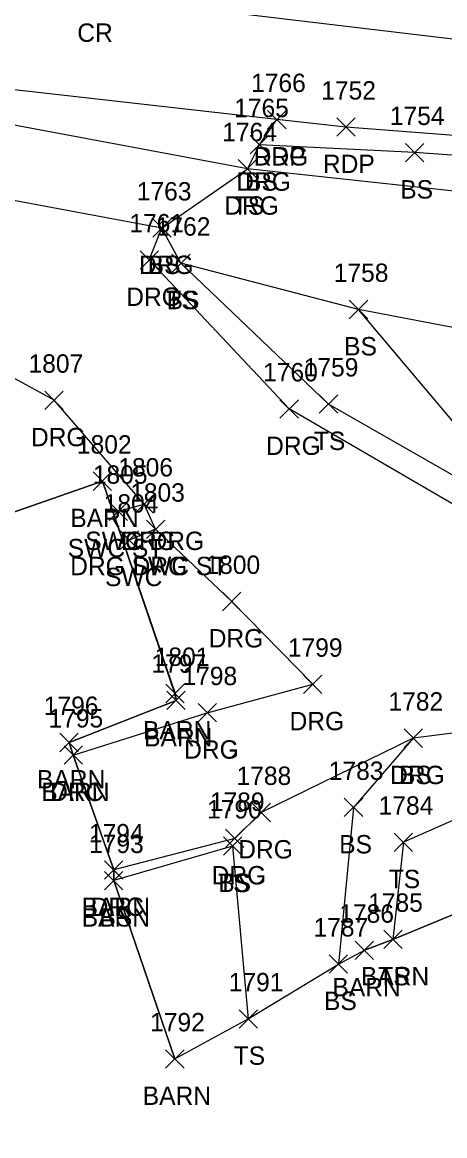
# Model space of a CAD drawing. Extents: x 1443590 to 1445966, y 578314 to 580556.
# Drawn here: x 1444995.1 to 1445041, y 578975.6 to 579096.8 of the extents above; entities that cross this region are included whole.
import ezdxf

# ---------------------------------------------------------------- set-up
doc = ezdxf.new("R2010")
doc.units = 0
for name, color, linetype in [('L_A', 7, 'Continuous'), ('L_I', 7, 'Continuous'), ('L_TIC', 7, 'Continuous'), ('LBC', 7, 'Continuous'), ('LELB', 7, 'Continuous'), ('LSOGP', 7, 'Continuous'), ('P_A', 7, 'Continuous'), ('P_I', 7, 'Continuous'), ('P_TIC', 7, 'Continuous'), ('PET', 7, 'Continuous'), ('PRC', 7, 'Continuous'), ('R_A', 7, 'Continuous'), ('R_I', 7, 'Continuous'), ('R_TIC', 7, 'Continuous'), ('RDG', 7, 'Continuous'), ('RDP', 7, 'Continuous'), ('RSW', 7, 'Continuous')]:
    doc.layers.add(name, color=color, linetype=linetype)

msp = doc.modelspace()

# ---------------------------------------------------------------- linework, layer by layer
at = {"layer": 'L_TIC'}
for points in [[(1445019.84, 579082.43), (1445021.84, 579084.43)], [(1445021.84, 579082.43), (1445019.84, 579084.43)], [(1445036.72, 579081.58), (1445038.72, 579083.58)], [(1445038.72, 579081.58), (1445036.72, 579083.58)], [(1445018.54, 579079.82), (1445020.54, 579081.82)], [(1445020.54, 579079.82), (1445018.54, 579081.82)], [(1445009.25, 579073.37), (1445011.25, 579075.37)], [(1445011.25, 579073.37), (1445009.25, 579075.37)], [(1445011.31, 579069.54), (1445013.31, 579071.54)], [(1445013.31, 579069.54), (1445011.31, 579071.54)], [(1445011.31, 579069.54), (1445013.31, 579071.54)], [(1445013.31, 579069.54), (1445011.31, 579071.54)], [(1445030.62, 579064.51), (1445032.62, 579066.51)], [(1445032.62, 579064.51), (1445030.62, 579066.51)], [(1445030.62, 579064.51), (1445032.62, 579066.51)], [(1445032.62, 579064.51), (1445030.62, 579066.51)], [(1445027.36, 579054.22), (1445029.36, 579056.22)], [(1445029.36, 579054.22), (1445027.36, 579056.22)], [(1445002.77, 579045.83), (1445004.77, 579047.83)], [(1445004.77, 579045.83), (1445002.77, 579047.83)], [(1445010.66, 579022.73), (1445012.66, 579024.73)], [(1445012.66, 579022.73), (1445010.66, 579024.73)], [(1445010.79, 579021.98), (1445012.79, 579023.98)], [(1445012.79, 579021.98), (1445010.79, 579023.98)], [(1444999.15, 579017.4), (1445001.15, 579019.4)], [(1445001.15, 579017.4), (1444999.15, 579019.4)], [(1445036.57, 579017.87), (1445038.57, 579019.87)], [(1445038.57, 579017.87), (1445036.57, 579019.87)], [(1444999.61, 579016.03), (1445001.61, 579018.03)], [(1445001.61, 579016.03), (1444999.61, 579018.03)], [(1445030.08, 579010.33), (1445032.08, 579012.33)], [(1445032.08, 579010.33), (1445030.08, 579012.33)], [(1445035.5, 579006.55), (1445037.5, 579008.55)], [(1445037.5, 579006.55), (1445035.5, 579008.55)], [(1445016.93, 579006.13), (1445018.93, 579008.13)], [(1445018.93, 579006.13), (1445016.93, 579008.13)], [(1445016.93, 579006.13), (1445018.93, 579008.13)], [(1445018.93, 579006.13), (1445016.93, 579008.13)], [(1445004, 579003.53), (1445006, 579005.53)], [(1445006, 579003.53), (1445004, 579005.53)], [(1445004.01, 579002.37), (1445006.01, 579004.37)], [(1445006.01, 579002.37), (1445004.01, 579004.37)], [(1445004.01, 579002.37), (1445006.01, 579004.37)], [(1445006.01, 579002.37), (1445004.01, 579004.37)], [(1445034.36, 578995.98), (1445036.36, 578997.98)], [(1445036.36, 578995.98), (1445034.36, 578997.98)], [(1445034.36, 578995.98), (1445036.36, 578997.98)], [(1445036.36, 578995.98), (1445034.36, 578997.98)], [(1445031.27, 578994.79), (1445033.27, 578996.79)], [(1445033.27, 578994.79), (1445031.27, 578996.79)], [(1445028.43, 578993.29), (1445030.43, 578995.29)], [(1445030.43, 578993.29), (1445028.43, 578995.29)], [(1445018.64, 578987.33), (1445020.64, 578989.33)], [(1445020.64, 578987.33), (1445018.64, 578989.33)], [(1445010.65, 578982.97), (1445012.65, 578984.97)], [(1445012.65, 578982.97), (1445010.65, 578984.97)]]:
    msp.add_lwpolyline(points, dxfattribs=at)
at = {"layer": 'LBC'}
for points in [[(1445011.65, 578983.97), (1445005.01, 579003.37), (1445005, 579004.53), (1445000.61, 579017.03), (1445000.15, 579018.4), (1445011.79, 579022.98), (1445011.66, 579023.73), (1445003.77, 579046.83), (1444989.1, 579041.73), (1444978.04, 579038.15), (1444942.72, 579026.63), (1444937.79, 579024.42)], [(1445114.37, 578870.77), (1445136.54, 578879.15), (1445166.74, 578891.14), (1445164.16, 578899.96), (1445158.76, 578912.89), (1445152.66, 578929.14), (1445146.86, 578942.99), (1445144.86, 578947.51), (1445143.99, 578947.25), (1445133.06, 578943.54), (1445109.11, 578933.86), (1445100, 578930.43), (1445096.67, 578929.4), (1445090.32, 578945.68), (1445084.32, 578960.52), (1445073.71, 578987.76), (1445068.99, 578999.68), (1445064.99, 579009.21), (1445035.36, 578996.98), (1445032.27, 578995.79)]]:
    msp.add_lwpolyline(points, dxfattribs=at)
at = {"layer": 'LELB'}
for points in [[(1445104.71, 579074.23), (1445065.14, 579075.87), (1445019.54, 579080.82), (1444988.53, 579086.62), (1444958.68, 579088.74), (1444931.67, 579094.92), (1444916, 579090.12), (1444911.23, 579088.69), (1444906.81, 579098.93), (1444894.77, 579101), (1444853.71, 579106.73), (1444840.94, 579108.81), (1444800.11, 579114.37), (1444761.39, 579118.56)], [(1445162.23, 578997.11), (1445151.74, 579025.84), (1445142.75, 579039.18), (1445138.09, 579044.08), (1445116.07, 579051.55), (1445101.92, 579061.67), (1445096.63, 579066.95), (1445066.06, 579065.72), (1445043.59, 579063.21), (1445031.62, 579065.51), (1445012.31, 579070.54), (1445010.25, 579074.37), (1444988.26, 579078.47), (1444956.32, 579080.59), (1444930.53, 579082.81), (1444916.43, 579086.33), (1444911.23, 579088.69), (1444908.49, 579088.65), (1444906.17, 579094.71), (1444893.92, 579096.75), (1444853.12, 579100.69), (1444811.04, 579100.21)], [(1445071.77, 579080.17), (1445037.72, 579082.58), (1445020.84, 579083.43)], [(1445070.73, 579043.21), (1445062.4, 579042.57), (1445050.87, 579042.32), (1445028.36, 579055.22), (1445012.31, 579070.54)], [(1445050.87, 579042.32), (1445043.77, 579051.12), (1445031.62, 579065.51)], [(1445037.57, 579018.87), (1445031.08, 579011.33), (1445029.43, 578994.29)], [(1445064.56, 579015.24), (1445053.49, 579015.01), (1445036.5, 579007.55), (1445035.36, 578996.98)], [(1445017.93, 579007.13), (1445005.01, 579003.37)], [(1445017.93, 579007.13), (1445019.64, 578988.33)]]:
    msp.add_lwpolyline(points, dxfattribs=at)
at = {"layer": 'LSOGP'}
msp.add_lwpolyline([(1444912.11, 579017.32), (1444927.77, 579020.52), (1444932.6, 579021.37), (1444937.79, 579024.43), (1444942.73, 579026.63), (1444978.04, 579038.15), (1444989.1, 579041.73), (1445003.77, 579046.83), (1445011.67, 579023.73), (1445011.8, 579022.98), (1445000.15, 579018.4), (1445000.61, 579017.03), (1445005.01, 579004.53), (1445005.02, 579003.37), (1445011.65, 578983.97), (1445019.64, 578988.33), (1445029.43, 578994.29), (1445032.27, 578995.79), (1445035.37, 578996.98), (1445064.99, 579009.21), (1445068.99, 578999.67), (1445073.71, 578987.76), (1445084.32, 578960.52)], dxfattribs=at)
at = {"layer": 'P_TIC'}
for points in [[(1445021.74, 579085.17), (1445023.74, 579087.17)], [(1445023.74, 579085.17), (1445021.74, 579087.17)], [(1445029.26, 579084.35), (1445031.26, 579086.35)], [(1445031.26, 579084.35), (1445029.26, 579086.35)]]:
    msp.add_lwpolyline(points, dxfattribs=at)
at = {"layer": 'PET'}
msp.add_lwpolyline([(1445142.74, 579080.19), (1445099.09, 579079.55), (1445065.12, 579082.68), (1445030.26, 579085.35), (1445022.74, 579086.17), (1444988.69, 579090.02), (1444959.19, 579093.88), (1444932.36, 579098.94), (1444909.91, 579101.57), (1444895.06, 579103.61), (1444854.36, 579109.97), (1444841.37, 579112.53), (1444800.95, 579118.92), (1444761.66, 579124.5), (1444731.12, 579127.67), (1444695.07, 579130.45), (1444655.65, 579130.52), (1444618.8, 579127.98), (1444577.17, 579120.56), (1444542.16, 579111.25)], dxfattribs=at)
at = {"layer": 'PRC'}
msp.add_lwpolyline([(1445133.82, 579090.86), (1445081.89, 579091.59), (1445046.45, 579094.38), (1445002.6, 579099.63), (1444971.23, 579104.03), (1444941.6, 579108.7), (1444896.29, 579115.49), (1444841.3, 579124.04), (1444802.29, 579130.08), (1444761.59, 579135.64), (1444731.75, 579138.78), (1444695.41, 579141.57), (1444655.99, 579141.27), (1444617.36, 579138.71), (1444575.01, 579131.71), (1444538.16, 579121.71)], dxfattribs=at)
at = {"layer": 'R_TIC'}
for points in [[(1445021.74, 579085.17), (1445023.74, 579087.17)], [(1445023.74, 579085.17), (1445021.74, 579087.17)], [(1445019.84, 579082.43), (1445021.84, 579084.43)], [(1445021.84, 579082.43), (1445019.84, 579084.43)], [(1445018.54, 579079.82), (1445020.54, 579081.82)], [(1445020.54, 579079.82), (1445018.54, 579081.82)], [(1445009.25, 579073.37), (1445011.25, 579075.37)], [(1445011.25, 579073.37), (1445009.25, 579075.37)], [(1445007.87, 579069.9), (1445009.87, 579071.9)], [(1445009.87, 579069.9), (1445007.87, 579071.9)], [(1444997.51, 579054.63), (1444999.51, 579056.63)], [(1444999.51, 579054.63), (1444997.51, 579056.63)], [(1445023.08, 579053.69), (1445025.08, 579055.69)], [(1445025.08, 579053.69), (1445023.08, 579055.69)], [(1445007.33, 579043.34), (1445009.33, 579045.34)], [(1445009.33, 579043.34), (1445007.33, 579045.34)], [(1445007.33, 579043.34), (1445009.33, 579045.34)], [(1445009.33, 579043.34), (1445007.33, 579045.34)], [(1445004.5, 579042.55), (1445006.5, 579044.55)], [(1445006.5, 579042.55), (1445004.5, 579044.55)], [(1445008.56, 579040.6), (1445010.56, 579042.6)], [(1445010.56, 579040.6), (1445008.56, 579042.6)], [(1445008.56, 579040.6), (1445010.56, 579042.6)], [(1445010.56, 579040.6), (1445008.56, 579042.6)], [(1445005.7, 579039.41), (1445007.7, 579041.41)], [(1445007.7, 579039.41), (1445005.7, 579041.41)], [(1445016.84, 579032.74), (1445018.84, 579034.74)], [(1445018.84, 579032.74), (1445016.84, 579034.74)], [(1445025.64, 579023.73), (1445027.64, 579025.73)], [(1445027.64, 579023.73), (1445025.64, 579025.73)], [(1445014.17, 579020.64), (1445016.17, 579022.64)], [(1445016.17, 579020.64), (1445014.17, 579022.64)], [(1445014.17, 579020.64), (1445016.17, 579022.64)], [(1445016.17, 579020.64), (1445014.17, 579022.64)], [(1445036.57, 579017.87), (1445038.57, 579019.87)], [(1445038.57, 579017.87), (1445036.57, 579019.87)], [(1444999.61, 579016.03), (1445001.61, 579018.03)], [(1445001.61, 579016.03), (1444999.61, 579018.03)], [(1445020.05, 579009.78), (1445022.05, 579011.78)], [(1445022.05, 579009.78), (1445020.05, 579011.78)], [(1445017.16, 579006.96), (1445019.16, 579008.96)], [(1445019.16, 579006.96), (1445017.16, 579008.96)], [(1445017.16, 579006.96), (1445019.16, 579008.96)], [(1445019.16, 579006.96), (1445017.16, 579008.96)], [(1445004, 579003.53), (1445006, 579005.53)], [(1445006, 579003.53), (1445004, 579005.53)]]:
    msp.add_lwpolyline(points, dxfattribs=at)
at = {"layer": 'RDG'}
for points in [[(1445111.1, 579070.88), (1445101.92, 579061.67), (1445096.63, 579066.95), (1445096.51, 579053.97), (1445076.04, 579041.72), (1445059.73, 579038.22), (1445049.66, 579039.81), (1445024.08, 579054.69), (1445008.87, 579070.9), (1445010.25, 579074.37), (1445019.54, 579080.82), (1445020.84, 579083.43), (1445022.74, 579086.17)], [(1445015.17, 579021.64), (1445026.64, 579024.73), (1445017.84, 579033.74), (1445009.56, 579041.6), (1445008.33, 579044.34), (1444998.51, 579055.63), (1444986.82, 579062.01), (1444970.51, 579063.86), (1444974.31, 579047.43), (1444978.04, 579038.15)], [(1445064.99, 579009.21), (1445064.56, 579015.24), (1445059.44, 579021.62), (1445037.57, 579018.87), (1445021.05, 579010.78), (1445018.16, 579007.96)]]:
    msp.add_lwpolyline(points, dxfattribs=at)
at = {"layer": 'RDP'}
for points in [[(1445000.61, 579017.03), (1445015.17, 579021.64)], [(1445018.16, 579007.96), (1445005, 579004.53)]]:
    msp.add_lwpolyline(points, dxfattribs=at)
at = {"layer": 'RSW'}
for points in [[(1445005.5, 579043.55), (1445008.33, 579044.34)], [(1445009.56, 579041.6), (1445006.7, 579040.41)]]:
    msp.add_lwpolyline(points, dxfattribs=at)

# ---------------------------------------------------------------- texts
at = {"layer": 'L_A'}
for s, p in [('BS', (1445019.28, 579078.43)), ('BS', (1445036.16, 579077.58)), ('TS', (1445017.95, 579075.82)), ('BS', (1445008.69, 579069.37)), ('TS', (1445010.72, 579065.54)), ('BS', (1445010.75, 579065.54)), ('BS', (1445030.06, 579060.51)), ('BS', (1445030.06, 579060.51)), ('TS', (1445026.77, 579050.22)), ('BARN', (1445000.28, 579041.83)), ('BARN', (1445008.18, 579018.73)), ('BARN', (1445008.31, 579017.98)), ('BS', (1445036.02, 579013.87)), ('BARN', (1444996.66, 579013.4)), ('BARN', (1444997.12, 579012.03)), ('BS', (1445029.52, 579006.33)), ('TS', (1445016.34, 579002.13)), ('BS', (1445016.37, 579002.13)), ('TS', (1445034.91, 579002.55)), ('BARN', (1445001.51, 578999.53)), ('BARN', (1445001.52, 578998.37)), ('BS', (1445003.45, 578998.37)), ('BARN', (1445031.88, 578991.98)), ('TS', (1445033.77, 578991.98)), ('BARN', (1445028.79, 578990.79)), ('BS', (1445027.87, 578989.29)), ('TS', (1445018.05, 578983.33)), ('BARN', (1445008.16, 578978.97))]:
    msp.add_text(s, height=2, dxfattribs=at).set_placement(p)
at = {"layer": 'L_I'}
for s, p in [('1765', (1445018.1, 579086.43)), ('1754', (1445035.03, 579085.58)), ('1764', (1445016.8, 579083.82)), ('1763', (1445007.51, 579077.37)), ('1762', (1445009.57, 579073.54)), ('1762', (1445009.57, 579073.54)), ('1758', (1445028.93, 579068.51)), ('1758', (1445028.93, 579068.51)), ('1759', (1445025.66, 579058.22)), ('1802', (1445001, 579049.83)), ('1797', (1445009.1, 579025.98)), ('1801', (1445009.46, 579026.73)), ('1796', (1444997.4, 579021.4)), ('1782', (1445034.88, 579021.87)), ('1795', (1444997.91, 579020.03)), ('1783', (1445028.39, 579014.33)), ('1790', (1445015.15, 579010.13)), ('1790', (1445015.15, 579010.13)), ('1784', (1445033.81, 579010.55)), ('1794', (1445002.31, 579007.53)), ('1793', (1445002.32, 579006.37)), ('1793', (1445002.32, 579006.37)), ('1785', (1445032.67, 578999.98)), ('1785', (1445032.67, 578999.98)), ('1786', (1445029.53, 578998.79)), ('1787', (1445026.73, 578997.29)), ('1791', (1445017.51, 578991.33)), ('1792', (1445008.96, 578986.97))]:
    msp.add_text(s, height=2, dxfattribs=at).set_placement(p)
at = {"layer": 'P_A'}
for s, p in [('CR', (1445001.04, 579094.63)), ('RDP', (1445020.22, 579081.17)), ('RDP', (1445027.75, 579080.35))]:
    msp.add_text(s, height=2, dxfattribs=at).set_placement(p)
at = {"layer": 'P_I'}
for s, p in [('1766', (1445019.94, 579089.17)), ('1752', (1445027.57, 579088.35))]:
    msp.add_text(s, height=2, dxfattribs=at).set_placement(p)
at = {"layer": 'R_A'}
for s, p in [('DRG', (1445020.22, 579081.17)), ('DRG', (1445018.33, 579078.43)), ('DRG', (1445017.03, 579075.82)), ('DRG', (1445007.74, 579069.37)), ('DRG', (1445006.36, 579065.9)), ('DRG', (1444996, 579050.63)), ('DRG', (1445021.57, 579049.69)), ('SWC DRG', (1445001.91, 579039.34)), ('DRG', (1445005.81, 579039.34)), ('SWC ST', (1445000, 579038.55)), ('DRG SWC ST', (1445000.27, 579036.6)), ('DRG', (1445007.05, 579036.6)), ('SWC', (1445004.06, 579035.41)), ('DRG', (1445015.33, 579028.74)), ('DRG', (1445024.12, 579019.73)), ('DRC', (1445012.66, 579016.64)), ('DRG', (1445012.66, 579016.64)), ('DRG', (1445035.06, 579013.87)), ('DRC', (1444998.09, 579012.03)), ('DRG', (1445018.54, 579005.78)), ('DRG', (1445015.65, 579002.96)), ('DRC', (1445015.65, 579002.96)), ('DRC', (1445002.49, 578999.53))]:
    msp.add_text(s, height=2, dxfattribs=at).set_placement(p)
at = {"layer": 'R_I'}
for s, p in [('1766', (1445019.94, 579089.17)), ('1765', (1445018.1, 579086.43)), ('1764', (1445016.8, 579083.82)), ('1763', (1445007.51, 579077.37)), ('1761', (1445006.7, 579073.9)), ('1807', (1444995.74, 579058.63)), ('1760', (1445021.25, 579057.69)), ('1805', (1445002.73, 579046.55)), ('1806', (1445005.5, 579047.34)), ('1806', (1445005.5, 579047.34)), ('1803', (1445006.79, 579044.6)), ('1803', (1445006.79, 579044.6)), ('1804', (1445003.92, 579043.41)), ('1800', (1445014.98, 579036.74)), ('1799', (1445023.94, 579027.73)), ('1798', (1445012.48, 579024.64)), ('1798', (1445012.48, 579024.64)), ('1782', (1445034.88, 579021.87)), ('1795', (1444997.91, 579020.03)), ('1788', (1445018.36, 579013.78)), ('1789', (1445015.46, 579010.96)), ('1789', (1445015.46, 579010.96)), ('1794', (1445002.31, 579007.53))]:
    msp.add_text(s, height=2, dxfattribs=at).set_placement(p)

doc.saveas('drawing.dxf')
